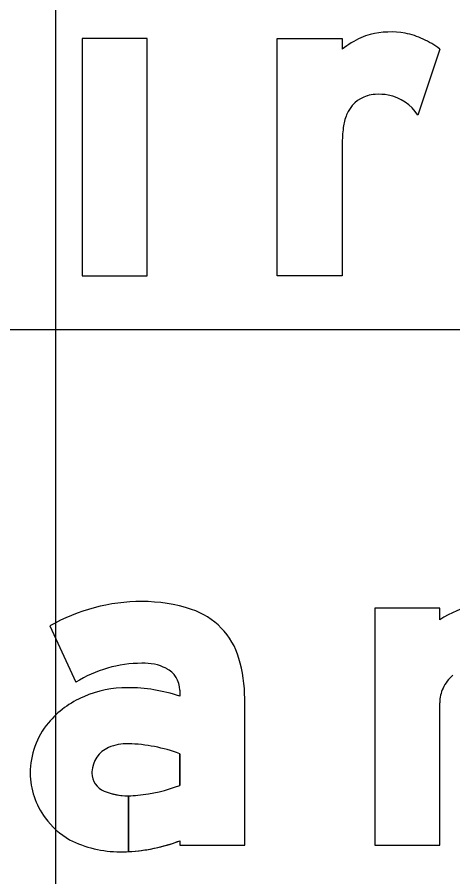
# Model space of a CAD drawing. Extents: x 1797809 to 2198143, y 249608 to 1237864.
# Drawn here: x 2194651.556 to 2194653.04, y 1237207.243 to 1237210.17 of the extents above; entities that cross this region are included whole.
import ezdxf

# ---------------------------------------------------------------- set-up
doc = ezdxf.new("R2010")
doc.units = 0
for name, color, linetype in [('GSBWFILL', 7, 'Continuous'), ('GSCOLORFILL', 7, 'Continuous'), ('GSOUTLINE', 7, 'Continuous'), ('GSSHT', 7, 'Continuous')]:
    doc.layers.add(name, color=color, linetype=linetype)

msp = doc.modelspace()

# ---------------------------------------------------------------- linework, layer by layer
at = {"layer": 'GSBWFILL'}
msp.add_line((2194652.9955, 1237210.0616), (2194652.9205, 1237209.8365), dxfattribs=at)
msp.add_lwpolyline([(2194651.7776, 1237209.2895), (2194651.999, 1237209.2895), (2194651.999, 1237210.0978), (2194651.7776, 1237210.0978)], close=True, dxfattribs=at)
for points in [[(2194652.6633, 1237209.7364), (2194652.6633, 1237209.2895), (2194652.4419, 1237209.2895), (2194652.4419, 1237210.0978), (2194652.6633, 1237210.0978), (2194652.6633, 1237210.0616)], [(2194652.9955, 1237208.1181), (2194652.9955, 1237208.158), (2194652.7741, 1237208.158), (2194652.7741, 1237207.3498), (2194652.9955, 1237207.3498), (2194652.9955, 1237207.8354)], [(2194651.667, 1237208.097), (2194651.7559, 1237207.9051)], [(2194652.1097, 1237207.8781), (2194652.1097, 1237207.8577)], [(2194652.1097, 1237207.3653), (2194652.1097, 1237207.3498), (2194652.3312, 1237207.3498), (2194652.3312, 1237207.8494)], [(2194652.1097, 1237207.6617), (2194652.1097, 1237207.5541)], [(2194651.9354, 1237207.3283), (2194651.9354, 1237207.5183)], [(2194651.9354, 1237207.5183), (2194651.9354, 1237207.3283)]]:
    msp.add_lwpolyline(points, dxfattribs=at)
for centre, major_axis, ratio, start_param, end_param in [((2194652.827, 1237209.8348), (0, 0.2851), 0.999992, 6.103268, 6.524606), ((2194652.8859, 1237209.7666), (0, 0.3696), 0.999992, 0.443663, 0.646229), ((2194652.7985, 1237209.9504), (0, 0.1661), 0.999992, 0.24142, 0.443663), ((2194652.8334, 1237209.8702), (0, 0.2491), 0.999992, 5.846069, 6.103268), ((2194652.808, 1237209.8157), (0, 0.3092), 0.999992, 5.631644, 5.846069), ((2194652.7809, 1237209.7966), (0, 0.1107), 0.999992, 0.293855, 1.188904), ((2194652.7831, 1237209.7894), (0, 0.1182), 0.999992, 0.067293, 0.293855), ((2194652.7871, 1237209.7306), (0, 0.1772), 0.999992, 6.094384, 6.350479), ((2194652.7917, 1237209.755), (0, 0.1523), 0.999992, 5.27661, 6.094384), ((2194652.8386, 1237209.7735), (0, 0.1728), 0.999992, 1.188904, 1.450084), ((2194653.1326, 1237209.7359), (0, 0.4693), 0.999992, 1.445958, 1.569673), ((2194651.9811, 1237207.5455), (0, 0.6347), 0.999993, 0, 0.517719), ((2194651.9811, 1237207.6382), (0, 0.542), 0.999993, 5.96613, 6.283185), ((2194653.2097, 1237207.7817), (0, 0.3987), 0.999993, 0.235088, 0.567132), ((2194652.0724, 1237207.9165), (0, 0.2491), 0.999993, 4.997165, 5.96613), ((2194651.8432, 1237207.8494), (0, 0.4879), 0.999993, 4.712389, 4.997165), ((2194651.9811, 1237207.5455), (0, 0.4243), 0.999993, 0, 0.559495), ((2194651.989, 1237207.8023), (0, 0.1678), 0.999993, 5.822746, 6.330435), ((2194652.0267, 1237207.8781), (0, 0.083), 0.999993, 4.712389, 5.822746), ((2194653.1285, 1237207.827), (0, 0.1349), 0.999993, 0.715718, 1.126231), ((2194651.9321, 1237207.507), (0, 0.3797), 0.999993, 0, 0.404512), ((2194651.9321, 1237207.3277), (0, 0.559), 0.999993, 5.959871, 6.283185), ((2194653.1109, 1237207.8354), (0, 0.1153), 0.999993, 1.126231, 1.570796), ((2194651.9061, 1237207.5635), (0, 0.3175), 0.999993, 0.399285, 0.87593), ((2194651.8671, 1237207.5961), (0, 0.2667), 0.999993, 0.87593, 1.570796), ((2194651.9311, 1237207.5358), (0, 0.1601), 0.999993, 6.259455, 6.691732), ((2194651.9195, 1237207.1516), (0, 0.5444), 0.999993, 5.926185, 6.254823), ((2194651.9049, 1237207.5963), (0, 0.0941), 0.999993, 0.408547, 1.530785), ((2194651.8553, 1237207.5961), (0, 0.2549), 0.999993, 1.570796, 2.21394), ((2194651.911, 1237207.5961), (0, 0.1002), 0.999993, 1.530785, 1.570796), ((2194651.8772, 1237207.5961), (0, 0.0664), 0.999993, 1.570796, 2.757027), ((2194651.9225, 1237208.0304), (0, 0.5118), 0.999993, 3.228562, 3.516221), ((2194651.9354, 1237207.7398), (0, 0.2214), 0.999993, 2.757027, 3.141593), ((2194651.9354, 1237207.7398), (0, 0.2214), 0.999993, 3.141843, 3.28451), ((2194651.8779, 1237207.613), (0, 0.2832), 0.999993, 2.21394, 2.611125), ((2194651.9069, 1237207.7086), (0, 0.381), 0.999993, 2.672443, 3.141593), ((2194651.9069, 1237207.8928), (0, 0.5652), 0.999993, 3.192057, 3.508644), ((2194651.9069, 1237207.8928), (0, 0.5652), 0.999993, 3.141593, 3.191959)]:
    msp.add_ellipse(centre, major_axis=major_axis, ratio=ratio, start_param=start_param, end_param=end_param, dxfattribs=at)
at = {"layer": 'GSCOLORFILL'}
msp.add_line((2194652.9955, 1237210.0616), (2194652.9205, 1237209.8365), dxfattribs=at)
msp.add_lwpolyline([(2194651.7776, 1237209.2895), (2194651.999, 1237209.2895), (2194651.999, 1237210.0978), (2194651.7776, 1237210.0978)], close=True, dxfattribs=at)
for points in [[(2194652.6633, 1237209.7364), (2194652.6633, 1237209.2895), (2194652.4419, 1237209.2895), (2194652.4419, 1237210.0978), (2194652.6633, 1237210.0978), (2194652.6633, 1237210.0616)], [(2194652.9955, 1237208.1181), (2194652.9955, 1237208.158), (2194652.7741, 1237208.158), (2194652.7741, 1237207.3498), (2194652.9955, 1237207.3498), (2194652.9955, 1237207.8354)], [(2194651.667, 1237208.097), (2194651.7559, 1237207.9051)], [(2194652.1097, 1237207.8781), (2194652.1097, 1237207.8577)], [(2194652.1097, 1237207.3653), (2194652.1097, 1237207.3498), (2194652.3312, 1237207.3498), (2194652.3312, 1237207.8494)], [(2194652.1097, 1237207.6617), (2194652.1097, 1237207.5541)], [(2194651.9354, 1237207.3283), (2194651.9354, 1237207.5183)], [(2194651.9354, 1237207.5183), (2194651.9354, 1237207.3283)]]:
    msp.add_lwpolyline(points, dxfattribs=at)
for centre, major_axis, ratio, start_param, end_param in [((2194652.827, 1237209.8348), (0, 0.2851), 0.999992, 6.103268, 6.524606), ((2194652.8859, 1237209.7666), (0, 0.3696), 0.999992, 0.443663, 0.646229), ((2194652.7985, 1237209.9504), (0, 0.1661), 0.999992, 0.24142, 0.443663), ((2194652.8334, 1237209.8702), (0, 0.2491), 0.999992, 5.846069, 6.103268), ((2194652.808, 1237209.8157), (0, 0.3092), 0.999992, 5.631644, 5.846069), ((2194652.7809, 1237209.7966), (0, 0.1107), 0.999992, 0.293855, 1.188904), ((2194652.7831, 1237209.7894), (0, 0.1182), 0.999992, 0.067293, 0.293855), ((2194652.7871, 1237209.7306), (0, 0.1772), 0.999992, 6.094384, 6.350479), ((2194652.7917, 1237209.755), (0, 0.1523), 0.999992, 5.27661, 6.094384), ((2194652.8386, 1237209.7735), (0, 0.1728), 0.999992, 1.188904, 1.450084), ((2194653.1326, 1237209.7359), (0, 0.4693), 0.999992, 1.445958, 1.569673), ((2194651.9811, 1237207.5455), (0, 0.6347), 0.999993, 0, 0.517719), ((2194651.9811, 1237207.6382), (0, 0.542), 0.999993, 5.96613, 6.283185), ((2194653.2097, 1237207.7817), (0, 0.3987), 0.999993, 0.235088, 0.567132), ((2194652.0724, 1237207.9165), (0, 0.2491), 0.999993, 4.997165, 5.96613), ((2194651.8432, 1237207.8494), (0, 0.4879), 0.999993, 4.712389, 4.997165), ((2194651.9811, 1237207.5455), (0, 0.4243), 0.999993, 0, 0.559495), ((2194651.989, 1237207.8023), (0, 0.1678), 0.999993, 5.822746, 6.330435), ((2194652.0267, 1237207.8781), (0, 0.083), 0.999993, 4.712389, 5.822746), ((2194653.1285, 1237207.827), (0, 0.1349), 0.999993, 0.715718, 1.126231), ((2194651.9321, 1237207.507), (0, 0.3797), 0.999993, 0, 0.404512), ((2194651.9321, 1237207.3277), (0, 0.559), 0.999993, 5.959871, 6.283185), ((2194653.1109, 1237207.8354), (0, 0.1153), 0.999993, 1.126231, 1.570796), ((2194651.9061, 1237207.5635), (0, 0.3175), 0.999993, 0.399285, 0.87593), ((2194651.8671, 1237207.5961), (0, 0.2667), 0.999993, 0.87593, 1.570796), ((2194651.9311, 1237207.5358), (0, 0.1601), 0.999993, 6.259455, 6.691732), ((2194651.9195, 1237207.1516), (0, 0.5444), 0.999993, 5.926185, 6.254823), ((2194651.9049, 1237207.5963), (0, 0.0941), 0.999993, 0.408547, 1.530785), ((2194651.8553, 1237207.5961), (0, 0.2549), 0.999993, 1.570796, 2.21394), ((2194651.911, 1237207.5961), (0, 0.1002), 0.999993, 1.530785, 1.570796), ((2194651.8772, 1237207.5961), (0, 0.0664), 0.999993, 1.570796, 2.757027), ((2194651.9225, 1237208.0304), (0, 0.5118), 0.999993, 3.228562, 3.516221), ((2194651.9354, 1237207.7398), (0, 0.2214), 0.999993, 2.757027, 3.141593), ((2194651.9354, 1237207.7398), (0, 0.2214), 0.999993, 3.141843, 3.28451), ((2194651.8779, 1237207.613), (0, 0.2832), 0.999993, 2.21394, 2.611125), ((2194651.9069, 1237207.7086), (0, 0.381), 0.999993, 2.672443, 3.141593), ((2194651.9069, 1237207.8928), (0, 0.5652), 0.999993, 3.192057, 3.508644), ((2194651.9069, 1237207.8928), (0, 0.5652), 0.999993, 3.141593, 3.191959)]:
    msp.add_ellipse(centre, major_axis=major_axis, ratio=ratio, start_param=start_param, end_param=end_param, dxfattribs=at)
at = {"layer": 'GSOUTLINE'}
msp.add_line((2194652.9955, 1237210.0616), (2194652.9205, 1237209.8365), dxfattribs=at)
msp.add_lwpolyline([(2194651.7776, 1237209.2895), (2194651.999, 1237209.2895), (2194651.999, 1237210.0978), (2194651.7776, 1237210.0978)], close=True, dxfattribs=at)
for points in [[(2194652.6633, 1237209.7364), (2194652.6633, 1237209.2895), (2194652.4419, 1237209.2895), (2194652.4419, 1237210.0978), (2194652.6633, 1237210.0978), (2194652.6633, 1237210.0616)], [(2194652.9955, 1237208.1181), (2194652.9955, 1237208.158), (2194652.7741, 1237208.158), (2194652.7741, 1237207.3498), (2194652.9955, 1237207.3498), (2194652.9955, 1237207.8354)], [(2194651.667, 1237208.097), (2194651.7559, 1237207.9051)], [(2194652.1097, 1237207.8781), (2194652.1097, 1237207.8577)], [(2194652.1097, 1237207.3653), (2194652.1097, 1237207.3498), (2194652.3312, 1237207.3498), (2194652.3312, 1237207.8494)], [(2194652.1097, 1237207.5541), (2194652.1097, 1237207.6617)]]:
    msp.add_lwpolyline(points, dxfattribs=at)
for centre, major_axis, ratio, start_param, end_param in [((2194652.827, 1237209.8348), (0, 0.2851), 0.999992, 6.103268, 6.524606), ((2194652.8859, 1237209.7666), (0, 0.3696), 0.999992, 0.443663, 0.646229), ((2194652.7985, 1237209.9504), (0, 0.1661), 0.999992, 0.24142, 0.443663), ((2194652.8334, 1237209.8702), (0, 0.2491), 0.999992, 5.846069, 6.103268), ((2194652.808, 1237209.8157), (0, 0.3092), 0.999992, 5.631644, 5.846069), ((2194652.7809, 1237209.7966), (0, 0.1107), 0.999992, 0.293855, 1.188904), ((2194652.7831, 1237209.7894), (0, 0.1182), 0.999992, 0.067293, 0.293855), ((2194652.7871, 1237209.7306), (0, 0.1772), 0.999992, 6.094384, 6.350479), ((2194652.7917, 1237209.755), (0, 0.1523), 0.999992, 5.27661, 6.094384), ((2194652.8386, 1237209.7735), (0, 0.1728), 0.999992, 1.188904, 1.450084), ((2194653.1326, 1237209.7359), (0, 0.4693), 0.999992, 1.445958, 1.569673), ((2194651.9811, 1237207.5455), (0, 0.6347), 0.999993, 6.283185, 6.800904), ((2194651.9811, 1237207.6382), (0, 0.542), 0.999993, 5.96613, 6.283185), ((2194653.2097, 1237207.7817), (0, 0.3987), 0.999993, 0.235088, 0.567132), ((2194652.0724, 1237207.9165), (0, 0.2491), 0.999993, 4.997165, 5.96613), ((2194651.8432, 1237207.8494), (0, 0.4879), 0.999993, 4.712389, 4.997165), ((2194651.9811, 1237207.5455), (0, 0.4243), 0.999993, 0, 0.559495), ((2194651.989, 1237207.8023), (0, 0.1678), 0.999993, 5.822746, 6.330435), ((2194652.0267, 1237207.8781), (0, 0.083), 0.999993, 4.712389, 5.822746), ((2194653.1285, 1237207.827), (0, 0.1349), 0.999993, 0.715718, 1.126231), ((2194651.9321, 1237207.507), (0, 0.3797), 0.999993, 0, 0.404512), ((2194651.9321, 1237207.3277), (0, 0.559), 0.999993, 5.959871, 6.283185), ((2194653.1109, 1237207.8354), (0, 0.1153), 0.999993, 1.126231, 1.570796), ((2194651.9061, 1237207.5635), (0, 0.3175), 0.999993, 0.399285, 0.87593), ((2194651.8671, 1237207.5961), (0, 0.2667), 0.999993, 0.87593, 1.570796), ((2194651.9311, 1237207.5358), (0, 0.1601), 0.999993, 6.25958, 6.691732), ((2194651.9195, 1237207.1516), (0, 0.5444), 0.999993, 5.926185, 6.254787), ((2194651.9347, 1237207.6875), (0, 0.0083), 0.999993, 6.254787, 6.25958), ((2194651.9049, 1237207.5963), (0, 0.0941), 0.999993, 0.408547, 1.530785), ((2194651.8553, 1237207.5961), (0, 0.2549), 0.999993, 1.570796, 2.21394), ((2194651.911, 1237207.5961), (0, 0.1002), 0.999993, 1.530785, 1.570796), ((2194651.8772, 1237207.5961), (0, 0.0664), 0.999993, 1.570796, 2.757027), ((2194651.9225, 1237208.0304), (0, 0.5118), 0.999993, 3.228562, 3.516221), ((2194651.9354, 1237207.7398), (0, 0.2214), 0.999993, 2.757027, 3.28451), ((2194651.8779, 1237207.613), (0, 0.2832), 0.999993, 2.21394, 2.611125), ((2194651.9069, 1237207.7086), (0, 0.381), 0.999993, 2.672443, 3.141593), ((2194651.9069, 1237207.8928), (0, 0.5652), 0.999993, 3.141593, 3.508644)]:
    msp.add_ellipse(centre, major_axis=major_axis, ratio=ratio, start_param=start_param, end_param=end_param, dxfattribs=at)
at = {"layer": 'GSSHT'}
for p, q in [((2194651.6881, 1237163.1062), (2194651.6881, 1237223.1062)), ((2194547.6881, 1237209.1062), (2194677.6881, 1237209.1062))]:
    msp.add_line(p, q, dxfattribs=at)

doc.saveas('drawing.dxf')
